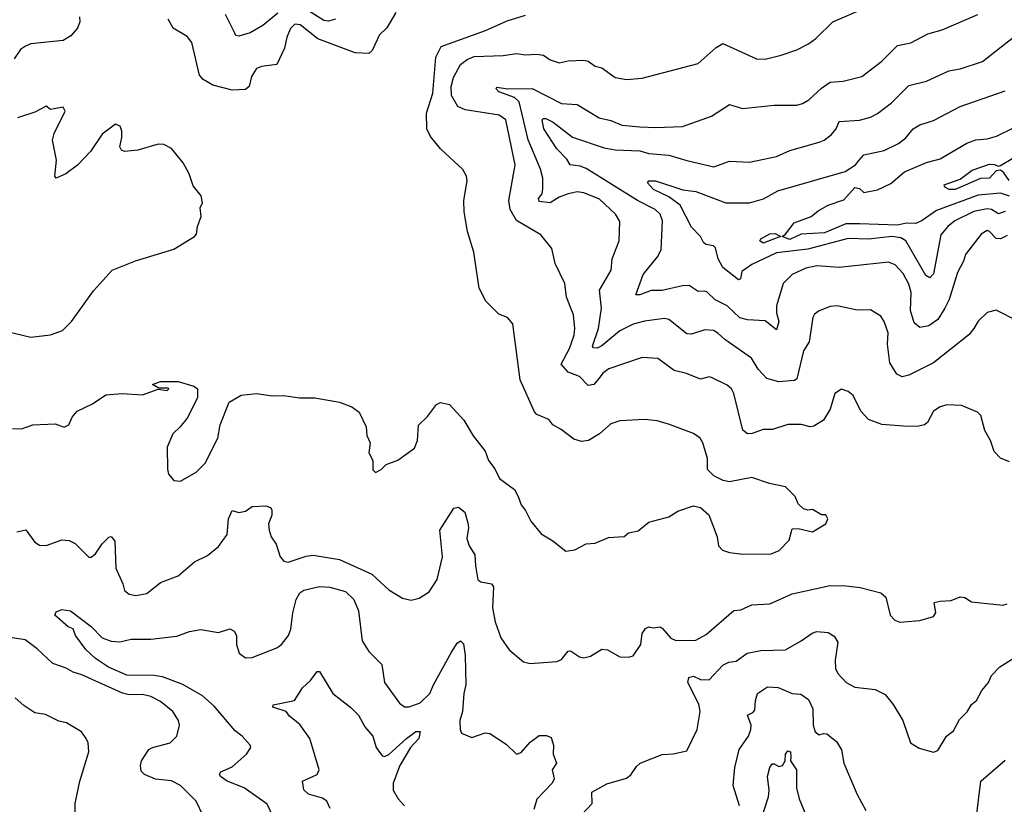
# Model space of a CAD drawing. Extents: x 1246230 to 1426786, y 660032 to 763141.
# Tile 538 of 566: x 1364347 to 1368742, y 743131 to 746633. Entities that reach past the tile are written whole.
import ezdxf

# ---------------------------------------------------------------- set-up
doc = ezdxf.new("R2010")
doc.units = 0

msp = doc.modelspace()

# ---------------------------------------------------------------- linework, layer by layer
at = {"layer": '0CON10XD'}
for points in [[(1365757.1, 746635), (1365725, 746625.8), (1365705, 746628.4), (1365615, 746685.2)], [(1368765, 744659.4), (1368725, 744675.8), (1368695.7, 744705), (1368679.4, 744755), (1368655, 744800), (1368636.5, 744866.5), (1368621.7, 744881.7), (1368551.1, 744911.1), (1368485, 744914.5), (1368455.4, 744904.6), (1368426, 744885), (1368398.8, 744835), (1368385, 744824), (1368353, 744817), (1368292.1, 744817.9), (1368194.3, 744825.7), (1368135, 744848.6), (1368100.8, 744885), (1368066.7, 744955), (1368045, 744973.3), (1368015, 744983.3), (1367985.8, 744964.2), (1367964.3, 744895), (1367934.5, 744845.5), (1367891.2, 744818.8), (1367875, 744815.8), (1367835.6, 744825.6), (1367775, 744826.7), (1367706.6, 744803.4), (1367665, 744804.4), (1367615.8, 744785.8), (1367595, 744784.5), (1367575, 744801.2), (1367534.7, 744964.7), (1367524.7, 744984.7), (1367505, 745001.5), (1367435, 745035.8), (1367425, 745039.2), (1367385, 745028.6), (1367323.9, 745053.9), (1367267.7, 745067.7), (1367195, 745120), (1367125, 745125.6), (1366976, 745074), (1366950, 745055), (1366932.7, 745032.7), (1366909.4, 745005), (1366885, 745000.8), (1366845, 745040), (1366795, 745059.2), (1366764.4, 745095), (1366800.3, 745165), (1366821.6, 745225), (1366825.3, 745255), (1366819.3, 745315), (1366787.3, 745395), (1366780, 745455), (1366737.1, 745545), (1366722, 745612), (1366672.9, 745672.9), (1366565, 745736.2), (1366536.2, 745785), (1366530.4, 745825), (1366558.2, 745985), (1366517.3, 746185), (1366486.6, 746206.6), (1366335, 746230.7), (1366303.1, 746245), (1366274.8, 746295), (1366273.3, 746335), (1366282.5, 746375), (1366315, 746432.7), (1366344.5, 746455.5), (1366375, 746467.8), (1366505, 746473.3), (1366565, 746481.8), (1366605, 746476.2), (1366655, 746479.1), (1366685, 746474.4), (1366715, 746453.3), (1366755, 746440), (1366795, 746449.4), (1366865, 746451.9), (1366885, 746447.1), (1366915, 746425.8), (1366945, 746417.5), (1367005, 746374.3), (1367055, 746365.6), (1367125, 746371.1), (1367375, 746437.5), (1367455, 746508.6), (1367485, 746525.7), (1367635, 746458.6), (1367675, 746456.9), (1367745, 746474.4), (1367815, 746497.8), (1367868, 746525), (1367901.1, 746548.9), (1367976.4, 746623.6), (1368115, 746681.9)], [(1364614.6, 746645), (1364615, 746622.5), (1364605.6, 746595), (1364575, 746560), (1364540.9, 746539.1), (1364397.5, 746525), (1364372.5, 746515), (1364350.5, 746499.5), (1364322.8, 746457.2)], [(1366026.2, 746665), (1365985, 746596.7), (1365953.5, 746565), (1365920.9, 746495), (1365905, 746481.8), (1365845, 746484.7), (1365677, 746547), (1365599, 746609), (1365575, 746612.7), (1365555, 746592.9), (1365538.7, 746555), (1365529.1, 746505), (1365495, 746432.5), (1365425.7, 746424.3), (1365404.5, 746415.5), (1365381.4, 746378.6), (1365370.8, 746335), (1365355, 746320.8), (1365295, 746317.5), (1365209.7, 746339.7), (1365166, 746365), (1365149.2, 746385), (1365115, 746531.2), (1365095, 746557.5), (1365032, 746595), (1365009.2, 746635)], [(1365499, 746661), (1365432.8, 746607.2), (1365375, 746574.1), (1365325, 746559.5), (1365311.8, 746561.8), (1365307.5, 746572.5), (1365265.5, 746655)], [(1366571.4, 744505), (1366585, 744467.5), (1366605, 744442.5), (1366628.8, 744395), (1366675, 744337.5), (1366727.3, 744307.3), (1366785, 744261.2), (1366825, 744266.2), (1366875, 744294.2), (1366915, 744296), (1366975, 744322), (1367045, 744326.7), (1367065, 744343.3), (1367107.8, 744352.2), (1367155, 744390), (1367245, 744413.8), (1367285, 744438.8), (1367355, 744463.8), (1367385, 744456.2), (1367422.3, 744422.3), (1367460, 744325), (1367466.2, 744285), (1367483.3, 744265), (1367515, 744254.4), (1367575, 744246.9), (1367700.9, 744249.1), (1367736.8, 744263.2), (1367780.8, 744309.2), (1367795, 744360), (1367821.7, 744361.7), (1367885, 744346.7), (1367945, 744382.5), (1367953.3, 744405), (1367945, 744422.5), (1367925, 744422.5), (1367885, 744446.7), (1367865, 744443.3), (1367845, 744450), (1367821.7, 744471.7), (1367807.5, 744505), (1367765, 744547.5), (1367693.2, 744563.2), (1367615, 744590), (1367515, 744570), (1367486.1, 744576.1), (1367445, 744597.5), (1367417.5, 744625), (1367416.2, 744675), (1367395.7, 744745), (1367384, 744765), (1367355, 744785.6), (1367246.8, 744826.8), (1367191.7, 744841.7), (1367137.9, 744847.9), (1367025, 744842.2), (1366985, 744829.2), (1366935, 744783.8), (1366885.5, 744754.5), (1366855, 744750), (1366820.3, 744760.3), (1366764.3, 744804.3), (1366726.7, 744825), (1366708.3, 744848.3), (1366655, 744871.2), (1366645, 744883.3), (1366580.8, 745025), (1366547.5, 745275), (1366524.1, 745304.1), (1366485, 745318), (1366427, 745377), (1366397.1, 745435), (1366374.4, 745595), (1366345, 745687.5), (1366330.6, 745775), (1366328.9, 745825), (1366343.9, 745913.9), (1366342, 745935), (1366325, 745963.8), (1366225.6, 746055.6), (1366181.2, 746111.2), (1366164, 746145), (1366162.2, 746215), (1366190.4, 746305), (1366204.7, 746465), (1366227.5, 746512.5), (1366426, 746585), (1366522.4, 746627.6), (1366605, 746652.9)], [(1368805, 745285.6), (1368705, 745336.2), (1368664.5, 745325.5), (1368625, 745287.5), (1368606, 745254), (1368583.9, 745226.1), (1368425, 745101.8), (1368315, 745046.9), (1368285, 745039.4), (1368261.4, 745051.4), (1368230.7, 745100.7), (1368220, 745185), (1368223.5, 745235), (1368205.4, 745285.4), (1368189.8, 745309.8), (1368145, 745337.1), (1368085, 745336.7), (1367995.4, 745355.4), (1367965, 745352.9), (1367915, 745333.8), (1367895, 745318.8), (1367886.7, 745303.3), (1367871.1, 745195), (1367844.7, 745155.3), (1367815, 745029.2), (1367805, 745022.5), (1367735, 745016.5), (1367681.6, 745031.6), (1367643.1, 745073.1), (1367612.7, 745122.7), (1367494.3, 745205), (1367465, 745231.9), (1367445, 745245.4), (1367405, 745249.1), (1367345, 745229.6), (1367325, 745231.1), (1367245, 745294.5), (1367225, 745298.7), (1367135, 745287.5), (1367085, 745273.2), (1367025, 745243.7), (1366945, 745177.2), (1366925, 745166.2), (1366908.5, 745168.5), (1366904.1, 745175), (1366930.6, 745255), (1366943.2, 745345), (1366934.3, 745425.7), (1366986.4, 745515), (1366991.1, 745565), (1367022.7, 745645), (1367025, 745732.5), (1367005.8, 745765), (1366935, 745831.1), (1366865, 745860), (1366835, 745864.6), (1366795, 745855.9), (1366755, 745840.3), (1366715, 745815.4), (1366665, 745821.5), (1366662.7, 745835), (1366679.6, 745855), (1366681.9, 745878.1), (1366681.8, 745925), (1366671.6, 745965), (1366616.5, 746096.5), (1366575.7, 746265.7), (1366555, 746285.4), (1366485, 746310.6), (1366472.5, 746325), (1366478, 746332), (1366524.6, 746324.6), (1366635, 746324.8), (1366765, 746259.3), (1366835, 746254.6), (1366933.3, 746195), (1366985, 746182.7), (1367035, 746162), (1367115, 746154.7), (1367185, 746150.8), (1367305, 746155.6), (1367435, 746202.2), (1367515, 746254.4), (1367573.1, 746236.9), (1367715, 746251.2), (1367815, 746251.8), (1367841.1, 746258.9), (1367869.2, 746275), (1367925, 746326.9), (1367965, 746353.1), (1368021.7, 746358.3), (1368105, 746378.9), (1368195, 746448.1), (1368265, 746516.7), (1368325, 746530), (1368400.2, 746569.8), (1368465, 746587.5), (1368624, 746655)], [(1368755, 745670), (1368725, 745654.6), (1368705, 745655.4), (1368675, 745687.9), (1368665, 745691.2), (1368638.9, 745675), (1368567.9, 745585), (1368560, 745555), (1368532.5, 745505), (1368495, 745384.3), (1368476.9, 745345), (1368445, 745294.7), (1368405, 745266.8), (1368365, 745259.1), (1368339.6, 745279.6), (1368322.4, 745335), (1368325.3, 745415), (1368315, 745452.9), (1368289.5, 745499.5), (1368255, 745538.5), (1368225, 745550.9), (1368005, 745526.4), (1367905, 745534.7), (1367855.8, 745524.2), (1367795, 745495.4), (1367754.7, 745455), (1367724.6, 745355), (1367724.2, 745325), (1367735.6, 745285), (1367725, 745248.6), (1367675, 745288.7), (1367595, 745293.4), (1367561.7, 745301.7), (1367505.3, 745355), (1367451.8, 745381.8), (1367415, 745416.5), (1367405, 745421.8), (1367375, 745418.9), (1367335, 745446.4), (1367305, 745445.3), (1367215, 745424.6), (1367165, 745423.6), (1367114.6, 745404.6), (1367096.7, 745405), (1367129.1, 745495), (1367193.3, 745575), (1367209.5, 745605), (1367216.6, 745735), (1367206.1, 745765), (1367183.8, 745785), (1367105, 745825.6), (1366875, 745969), (1366849.3, 745979.3), (1366804.6, 745984.6), (1366789.6, 746009.6), (1366745, 746055.6), (1366686.5, 746145), (1366679.5, 746185), (1366685, 746191.9), (1366695, 746191.2), (1366728, 746175), (1366815, 746107.8), (1366955, 746060.3), (1367005, 746051.9), (1367115, 746046.9), (1367155.3, 746035.3), (1367245, 746028.4), (1367324.3, 746004.3), (1367445, 745976.4), (1367515, 746001.5), (1367605, 745997.5), (1367725, 746021.5), (1367785, 746048.9), (1367914.7, 746085.3), (1367937.5, 746095), (1367969.8, 746120.2), (1367990.6, 746145), (1368005, 746177.5), (1368095, 746184.5), (1368145, 746197.8), (1368175, 746214.4), (1368238.8, 746261.2), (1368315, 746339.6), (1368395, 746357.9), (1368493.8, 746405), (1368545, 746413.8), (1368644.6, 746445.4), (1368845, 746603.9)], [(1368745, 745776), (1368715, 745766.2), (1368685, 745786.2), (1368665, 745787.8), (1368605, 745777), (1368521.2, 745735), (1368489.8, 745710.2), (1368457.6, 745672.4), (1368425, 745498), (1368409.7, 745480.3), (1368391.3, 745491.3), (1368301.4, 745645), (1368279.1, 745659.1), (1368240, 745665), (1368135, 745653.3), (1368045, 745655.9), (1367865, 745608.9), (1367725, 745591.8), (1367615, 745540), (1367570.6, 745509.4), (1367564.2, 745475.8), (1367555, 745471.9), (1367485, 745527.1), (1367464.3, 745565), (1367452.5, 745615), (1367443.2, 745623.2), (1367409.4, 745629.4), (1367398.7, 745638.7), (1367385.6, 745665), (1367346.2, 745706.2), (1367294.7, 745805), (1367245, 745842), (1367176.1, 745875), (1367148.8, 745905), (1367155, 745913.3), (1367185, 745913.8), (1367306.6, 745873.4), (1367365, 745866.1), (1367498.8, 745815), (1367605, 745815.4), (1367667.4, 745832.6), (1367731.2, 745868.8), (1368032, 745955), (1368077.8, 745985), (1368094.3, 746005.7), (1368115, 746028.8), (1368205, 746049.2), (1368270.1, 746079.9), (1368302.2, 746105), (1368334.7, 746145.3), (1368365, 746163.5), (1368425, 746182.9), (1368545, 746245.9), (1368745.8, 746315)], [(1364285, 745242), (1364396.1, 745216.1), (1364485, 745226.2), (1364537.5, 745245), (1364578, 745285), (1364677, 745423), (1364760, 745515), (1364864.2, 745555.8), (1365035, 745608.8), (1365126.7, 745665), (1365136.7, 745675), (1365140.7, 745709.3), (1365156.7, 745755), (1365153, 745793), (1365162.5, 745815), (1365156.7, 745846.7), (1365121.2, 745891.2), (1365102.9, 745945), (1365076.7, 745993.3), (1365025, 746057.1), (1364990, 746075), (1364965, 746077.8), (1364875, 746050), (1364814.2, 746044.2), (1364800.8, 746050.8), (1364793.3, 746065), (1364803.6, 746106.4), (1364803.3, 746135), (1364795, 746157.5), (1364775, 746166.7), (1364715, 746121.2), (1364663.8, 746045), (1364605, 745983.8), (1364553.3, 745945), (1364510, 745925), (1364503.3, 745935), (1364512, 746005), (1364494, 746095), (1364501.2, 746125), (1364550, 746225), (1364541.7, 746241.7), (1364485, 746232.5), (1364465, 746246.7), (1364415, 746220.6), (1364336.7, 746195)], [(1368095, 745722.3), (1368035, 745721.7), (1367938.8, 745681.2), (1367835.2, 745674.8), (1367785, 745651.9), (1367750, 745665), (1367765, 745675.5), (1367804, 745726), (1367880, 745755), (1367910.2, 745779.8), (1367955, 745804.6), (1368025, 745828.9), (1368075, 745883.4), (1368095, 745879.8), (1368115, 745862), (1368176.3, 745873.6), (1368235, 745901.2), (1368296.7, 745953.3), (1368395, 745995.4), (1368455, 746011.8), (1368575, 746082), (1368615, 746096.7), (1368665, 746101.2), (1368707.2, 746112.8), (1368785, 746151.3)], [(1368762.7, 745915), (1368739.9, 745949.9), (1368725, 745961.5), (1368705, 745958.6), (1368675, 745925.6), (1368635, 745923.8), (1368522.5, 745875), (1368496, 745875), (1368476.2, 745885), (1368472.5, 745895), (1368545, 745920.4), (1368598.5, 745961.5), (1368675, 745988.3), (1368695.7, 745985.7), (1368715, 745978.6), (1368725, 745982.4), (1368835, 746047.3)], [(1368765.4, 745845.4), (1368725, 745858.6), (1368625, 745849.3), (1368438.7, 745781.3), (1368375, 745736.9), (1368346.3, 745723.7), (1368304.7, 745724.7), (1368265, 745716.1), (1368095, 745722.3)], [(1367665, 745634.6), (1367650, 745645), (1367654.3, 745655), (1367695, 745676.5), (1367718.8, 745678.8), (1367742.5, 745665), (1367665, 745634.6)], [(1364315, 744807.5), (1364355, 744806.2), (1364406.1, 744823.9), (1364505, 744828.8), (1364545, 744813.8), (1364565.8, 744824.2), (1364581.2, 744858.8), (1364603.8, 744885), (1364672.4, 744917.6), (1364731.8, 744958.2), (1364805, 744964.4), (1364895, 744958), (1364965, 744983.3), (1365005, 744977.5), (1365012.5, 744985), (1365008.8, 744988.8), (1364968.3, 744988.3), (1364940, 745005), (1364975, 745017.5), (1365055, 745018), (1365125, 744997.5), (1365140, 744985), (1365140, 744945), (1365093.8, 744855), (1365063.8, 744815), (1365030, 744785), (1365006, 744725), (1365006.1, 744626.1), (1365011.2, 744605), (1365035, 744576.7), (1365065, 744573.8), (1365135, 744614), (1365175, 744653.8), (1365230.8, 744765), (1365241.2, 744825), (1365282.5, 744925), (1365335, 744956.7), (1365404.2, 744964.2), (1365474.5, 744954.5), (1365525, 744956), (1365595.8, 744945.8), (1365665, 744944.6), (1365775, 744925.6), (1365828.8, 744905), (1365861.7, 744881.7), (1365893.1, 744815), (1365897.1, 744777.1), (1365911.2, 744745), (1365905, 744700), (1365922.5, 744665), (1365923.6, 744623.6), (1365935, 744612.5), (1365960, 744625), (1365983, 744647), (1366035, 744667.5), (1366109.5, 744720.5), (1366122, 744755), (1366126.4, 744823.6), (1366167.9, 744862.1), (1366206.7, 744915), (1366225, 744923.8), (1366265, 744916), (1366328.8, 744845), (1366371.2, 744775), (1366425, 744706.7), (1366438.8, 744665), (1366468.3, 744628.3), (1366488.8, 744585), (1366555, 744536), (1366571.4, 744505)], [(1364335, 744347.5), (1364375, 744356), (1364415, 744301.2), (1364435, 744287.5), (1364465, 744285.8), (1364535, 744310.8), (1364567.9, 744307.9), (1364594.3, 744294.3), (1364655, 744233.8), (1364665.9, 744234.1), (1364685, 744248.8), (1364715, 744293.8), (1364745, 744323.3), (1364755, 744326.2), (1364772, 744305), (1364776.8, 744185), (1364807.8, 744115), (1364814.6, 744084.6), (1364835, 744068.6), (1364865, 744062.5), (1364915, 744072.2), (1364975, 744120.8), (1365055, 744150.8), (1365127, 744213), (1365185, 744241.2), (1365235, 744282), (1365273.5, 744335), (1365279.6, 744405), (1365295, 744442.5), (1365325, 744433.3), (1365355, 744440), (1365385, 744460), (1365445, 744463.3), (1365466.1, 744456.1), (1365472.5, 744445), (1365471.7, 744421.7), (1365457, 744383), (1365461.2, 744355), (1365470, 744325), (1365491.7, 744291.7), (1365510, 744235), (1365526.4, 744216.4), (1365545, 744211.2), (1365625, 744238.6), (1365657.6, 744242.4), (1365775, 744222.9), (1365918.4, 744158.4), (1365995, 744087.8), (1366055, 744051.5), (1366095, 744041.5), (1366130.5, 744050.5), (1366175, 744078.9), (1366210, 744135), (1366234.6, 744235), (1366222.9, 744355), (1366285, 744453.3), (1366305, 744457.5), (1366333.8, 744435), (1366347, 744387), (1366350.8, 744365), (1366342.2, 744317.8), (1366353.2, 744285), (1366379.1, 744245), (1366380.7, 744195), (1366392.5, 744132.5), (1366405, 744124), (1366452.5, 744115), (1366462.3, 744102.3), (1366457.6, 744007.6), (1366468.9, 743945), (1366494.5, 743874.5), (1366531.1, 743821.1), (1366595, 743767.1), (1366625, 743759.2), (1366745, 743768.1), (1366765, 743776.9), (1366795, 743814.2), (1366805, 743816), (1366845, 743788.6), (1366864.3, 743784.3), (1366895, 743792.5), (1366945, 743823.8), (1366970.5, 743820.5), (1367025, 743789.2), (1367065, 743787.1), (1367085, 743794), (1367120, 743845), (1367126, 743894), (1367140, 743915), (1367155, 743923.3), (1367175, 743918.8), (1367205, 743922.5), (1367215, 743917.5), (1367253.3, 743873.3), (1367275, 743862.5), (1367365, 743863.6), (1367410.5, 743889.5), (1367535, 743995.6), (1367565, 743998.9), (1367615, 744021.8), (1367695, 744026.4), (1367795, 744071.1), (1367965, 744107.5), (1368035, 744106.7), (1368098, 744098), (1368190.8, 744075), (1368212.9, 744055), (1368232, 743975), (1368253.2, 743953.2), (1368275, 743944), (1368365, 743952), (1368425, 743970), (1368436.7, 743985), (1368428.3, 744031.7), (1368455, 744037.5), (1368505, 744040.6), (1368545, 744057.5), (1368565, 744053.8), (1368594.5, 744034.5), (1368735, 744020), (1368755, 744026)], [(1365541.4, 742945), (1365451.5, 743131.5), (1365348.6, 743205), (1365273.8, 743235), (1365243.8, 743255), (1365238.8, 743265), (1365244.4, 743275.6), (1365295, 743298.1), (1365359.2, 743355), (1365378.8, 743385), (1365376.2, 743395), (1365340.6, 743435), (1365309.3, 743459.3), (1365215, 743569.5), (1365163.6, 743615), (1365075, 743666), (1364985, 743700.4), (1364946.4, 743706.4), (1364825, 743707.2), (1364742.9, 743742.9), (1364685, 743782.2), (1364642.1, 743822.1), (1364596.5, 743885), (1364585, 743914.5), (1364563.4, 743923.4), (1364504.2, 743975), (1364509.5, 743990.5), (1364535, 744000.6), (1364574, 743995), (1364665.8, 743925), (1364714.7, 743874.7), (1364755, 743859.4), (1364794.3, 743855.7), (1364845, 743868.1), (1364931.7, 743868.3), (1365049.1, 743880.9), (1365105, 743902.9), (1365155, 743911.4), (1365235, 743898.1), (1365285, 743914), (1365304, 743904), (1365314, 743885), (1365314.2, 743845), (1365326.2, 743805), (1365355, 743784.2), (1365385, 743785.8), (1365495, 743828.9), (1365515, 743844.3), (1365546.1, 743883.9), (1365557.1, 743912.9), (1365566, 743985), (1365581.3, 744045), (1365598.1, 744075), (1365615, 744086.4), (1365685, 744102.5), (1365730.9, 744100.9), (1365800.9, 744080.9), (1365838.2, 744045), (1365859.2, 743995), (1365875, 743860), (1365905, 743813.8), (1365963.3, 743755), (1365976, 743675), (1366042.4, 743582.4), (1366065, 743565.6), (1366085, 743566.5), (1366135, 743583.9), (1366178.2, 743625), (1366193.3, 743665), (1366275, 743810.8), (1366299.7, 743850.3), (1366315, 743861.2), (1366327.2, 743847.2), (1366335.9, 743795.9), (1366338.7, 743665), (1366329.4, 743625), (1366324.1, 743545.9), (1366311.5, 743505), (1366312.5, 743465), (1366318.8, 743448.8), (1366365, 743430), (1366425, 743450.8), (1366445, 743447.5), (1366518.8, 743398.8), (1366565, 743354.2), (1366585, 743362.5), (1366625, 743409.2), (1366665, 743438), (1366697.7, 743437.7), (1366718.8, 743428.8), (1366729.4, 743395), (1366728.1, 743355), (1366742.5, 743315), (1366724.2, 743285), (1366733.1, 743245), (1366723.1, 743225), (1366655, 743154.2), (1366641.4, 743108.6)], [(1365197.1, 743015), (1365134.6, 743144.6), (1365065.5, 743215), (1365025, 743235.3), (1364953.8, 743243.8), (1364904.3, 743264.3), (1364889.2, 743279.2), (1364885.6, 743305), (1364890, 743325), (1364922.9, 743375), (1364940, 743385), (1365018.8, 743405), (1365048.6, 743435), (1365060, 743485), (1365055.8, 743505), (1365030.8, 743545), (1364975, 743589.4), (1364932.6, 743612.6), (1364895, 743620.9), (1364835, 743619.1), (1364806.6, 743626.6), (1364625, 743708.8), (1364585, 743720.8), (1364555, 743739.3), (1364495, 743759.5), (1364425, 743825.5), (1364370.8, 743865), (1364305, 743875.5)], [(1366808.8, 743035), (1366902.5, 743135), (1366900, 743185), (1366968, 743222), (1367055, 743248), (1367075, 743262), (1367099.7, 743300.3), (1367115.8, 743314.2), (1367213.9, 743353.9), (1367263.6, 743356.4), (1367325, 743370), (1367371.4, 743465), (1367384.4, 743545), (1367377.9, 743577.9), (1367329.6, 743675), (1367332.9, 743697.1), (1367355, 743702.6), (1367385, 743688.5), (1367425, 743686.4), (1367485, 743751.9), (1367512.5, 743765), (1367545, 743770.5), (1367594, 743805), (1367655, 743817.3), (1367765, 743821.2), (1367835, 743860), (1367884, 743895), (1367905, 743902.2), (1367955, 743897.5), (1367981.7, 743881.7), (1367999.2, 743855), (1367986.5, 743775), (1367987.9, 743737.9), (1367998, 743715), (1368036.2, 743675), (1368074.5, 743654.5), (1368165, 743644), (1368210.5, 743620.5), (1368246.3, 743576.3), (1368288.8, 743505), (1368323.3, 743405), (1368361.2, 743381.2), (1368425, 743363.8), (1368445, 743371.2), (1368484, 743435), (1368515, 743458.8), (1368541.1, 743508.9), (1368576.4, 743543.6), (1368595, 743576), (1368618, 743595), (1368641.3, 743638.7), (1368671.4, 743675), (1368685, 743706), (1368722, 743745), (1368785, 743784.3)], [(1365732.6, 743112.6), (1365717.8, 743145), (1365698.4, 743158.4), (1365635.9, 743175.9), (1365615, 743196), (1365608.8, 743235), (1365675, 743263.5), (1365683.9, 743285), (1365641.3, 743425), (1365597.5, 743487.5), (1365551.9, 743525), (1365537.1, 743545), (1365476.2, 743565), (1365478, 743575), (1365573.8, 743595), (1365608.8, 743651.2), (1365645, 743683.3), (1365675, 743723.8), (1365685, 743723.8), (1365744.2, 743625), (1365825, 743563.1), (1365858.8, 743528.8), (1365887, 743477), (1365922.5, 743435), (1365938.5, 743385), (1365965, 743347.8), (1365975, 743344.7), (1365995, 743352.9), (1366072.9, 743425), (1366115, 743455.6), (1366135, 743456.7), (1366128.3, 743425), (1366091.9, 743385), (1366044.1, 743305), (1366014.6, 743225), (1366014.6, 743195), (1366036.4, 743155), (1366065, 743124.4)], [(1367560, 743125), (1367531, 743215), (1367538.3, 743295), (1367558.2, 743375), (1367599.5, 743435), (1367610.9, 743465), (1367611.5, 743485), (1367595, 743528.8), (1367619.5, 743540.5), (1367628.1, 743551.9), (1367630.4, 743595), (1367640.6, 743625), (1367685, 743655.5), (1367732.5, 743652.5), (1367795, 743625.6), (1367833.4, 743623.4), (1367868.3, 743598.3), (1367887.1, 743557.1), (1367888.6, 743485), (1367897.3, 743455), (1367915, 743440.5), (1367935, 743447.3), (1367948.8, 743445), (1367992.1, 743412.1), (1368014.4, 743374.4), (1368025.8, 743315), (1368084.2, 743175), (1368123.7, 743103.7)], [(1364594.2, 743034.2), (1364594.4, 743135), (1364615.6, 743235), (1364656, 743365), (1364652, 743405), (1364643.8, 743425), (1364623.3, 743455), (1364556.2, 743495), (1364522.4, 743502.4), (1364462.3, 743532.3), (1364415, 743540), (1364365, 743572), (1364326.3, 743606.3)], [(1367650.7, 743045), (1367689.1, 743165), (1367692.5, 743195), (1367684.4, 743255), (1367695.6, 743295), (1367705, 743312.5), (1367715, 743312.5), (1367735, 743299.2), (1367751.2, 743305), (1367764, 743325), (1367764.5, 743355), (1367775, 743369.4), (1367786.7, 743365), (1367788.2, 743341.8), (1367786.9, 743325), (1367813.8, 743285), (1367814.6, 743205), (1367826.2, 743155), (1367914.3, 742945)], [(1368615.3, 743065), (1368636.7, 743235), (1368745, 743328.1)]]:
    msp.add_lwpolyline(points, dxfattribs=at)

doc.saveas('drawing.dxf')
